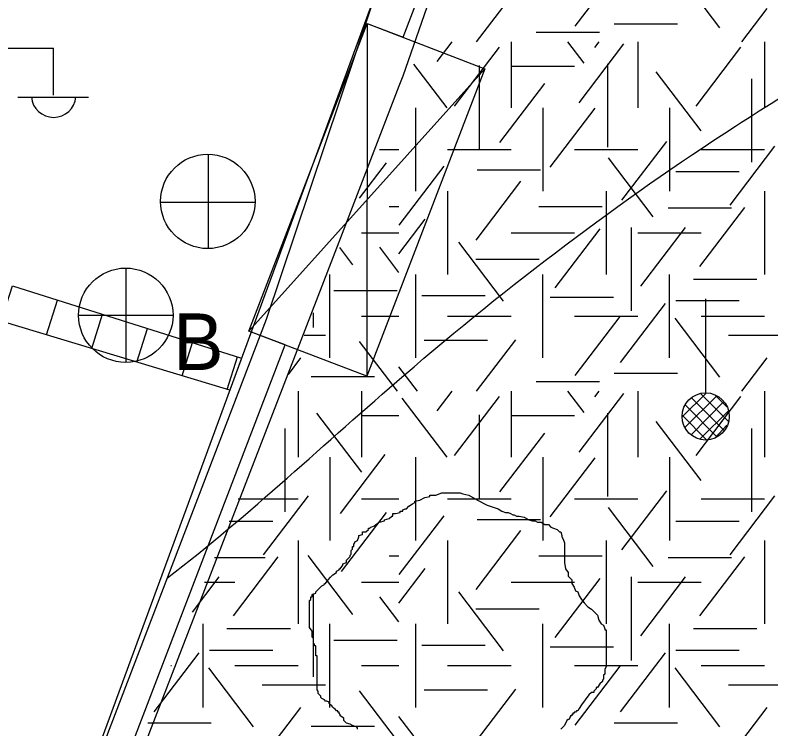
# Model space of a CAD drawing. Extents: x 419101 to 420177, y 4451541 to 4452254.
# Drawn here: x 419836.13 to 419852.14, y 4451588.77 to 4451603.9 of the extents above; entities that cross this region are included whole.
import ezdxf

# ---------------------------------------------------------------- set-up
doc = ezdxf.new("R2010")
doc.units = 0
for name, color, linetype in [('2_KADASTRO', 7, 'Continuous'), ('3_HALİHAZIR', 7, 'Continuous'), ('Level 27', 7, 'Continuous'), ('Level 28', 7, 'Continuous'), ('Level 3', 7, 'Continuous'), ('Level 41', 7, 'Continuous'), ('Level 57', 7, 'Continuous')]:
    doc.layers.add(name, color=color, linetype=linetype)

msp = doc.modelspace()

# ---------------------------------------------------------------- linework, layer by layer
at = {"layer": '2_KADASTRO'}
msp.add_lwpolyline([(419820.2642352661, 4451544.160247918), (419824.813, 4451554.446), (419833.565, 4451576.576), (419844.77400000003, 4451607.102), (419842.324, 4451608.225), (419840.963, 4451614.622), (419846.13800000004, 4451628.013), (419847.053, 4451634.549), (419851.843, 4451647.558), (419857.463, 4451659.852), (419863.066, 4451672.7190000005), (419864.62, 4451681.733)], dxfattribs=at)
at = {"layer": '3_HALİHAZIR'}
for p, q in [((419834.94874011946, 4451603.203611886), (419836.9487529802, 4451603.203615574)), ((419836.9487547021, 4451602.203609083), (419836.9487529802, 4451603.203615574)), ((419836.18874995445, 4451602.163607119), (419837.6887595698, 4451602.163610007)), ((419840.2298502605, 4451598.943858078), (419840.2298470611, 4451600.943870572)), ((419839.2098421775, 4451599.933862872), (419841.20985503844, 4451599.9338655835)), ((419838.4776462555, 4451598.53983194), (419838.4776494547, 4451596.539818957)), ((419836.7978277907, 4451597.124631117), (419837.0316666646, 4451597.8599899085)), ((419850.7607428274, 4451595.886549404), (419850.76073975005, 4451597.886562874)), ((419837.4776413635, 4451597.539823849), (419839.4776543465, 4451597.53982705)), ((419837.75528009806, 4451596.83564067), (419837.9854823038, 4451597.559563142)), ((419838.7127324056, 4451596.546650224), (419838.9392979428, 4451597.259136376)), ((419839.67018471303, 4451596.257659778), (419839.8931135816, 4451596.95870961)), ((419840.62763702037, 4451595.968669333), (419840.8469292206, 4451596.658282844)), ((419850.2607405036, 4451595.386545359), (419850.7707428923, 4451595.88654942)), ((419850.32074113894, 4451595.156543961), (419850.99074441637, 4451595.826549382)), ((419851.1607467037, 4451595.08654485), (419850.46074091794, 4451595.786548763)), ((419851.24074690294, 4451595.286546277), (419850.66074207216, 4451595.876549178)), ((419851.2107462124, 4451595.596548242), (419850.97074414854, 4451595.836549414)), ((419851.000745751, 4451594.956544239), (419850.33074031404, 4451595.636547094)), ((419850.4507422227, 4451595.006543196), (419851.140745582, 4451595.7065493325)), ((419850.78074441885, 4451594.89654301), (419850.27074039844, 4451595.416545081)), ((419850.6407437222, 4451594.916542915), (419851.24074653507, 4451595.51654777)), ((419850.9507455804, 4451594.936543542), (419851.2107469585, 4451595.206545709))]:
    msp.add_line(p, q, dxfattribs=at)
for points in [[(419858.6573225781, 4451653.338613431), (419856.85793791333, 4451647.216977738), (419852.9937351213, 4451634.388039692), (419849.59448520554, 4451622.436614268), (419845.50160461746, 4451609.533083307), (419841.4484608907, 4451597.450490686), (419836.9270509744, 4451585.623479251), (419832.3708979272, 4451573.642856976), (419827.9597604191, 4451562.638392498), (419822.25896473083, 4451547.393726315), (419821.04324779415, 4451544.152020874)], [(419844.2709323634, 4451602.400444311), (419844.3541717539, 4451602.616031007), (419848.66045026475, 4451615.015158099), (419854.7983448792, 4451635.954767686), (419859.6519305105, 4451653.101169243), (419859.7182535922, 4451653.3274121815)], [(419842.99499914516, 4451599.095828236), (419844.2709323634, 4451602.400444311)], [(419829.3005643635, 4451563.73978648), (419837.45824640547, 4451584.75585978), (419842.99499914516, 4451599.095828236)]]:
    msp.add_lwpolyline(points, dxfattribs=at)
msp.add_lwpolyline([(419835.84014328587, 4451597.413691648), (419836.07761971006, 4451598.160489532), (419840.92775157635, 4451596.632825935), (419840.68373631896, 4451595.951736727)], close=True, dxfattribs=at)
for centre, radius in [((419840.2146454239, 4451599.952021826), 1.0000000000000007), ((419838.477647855, 4451597.539825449), 1), ((419850.7588111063, 4451595.394875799), 0.5000000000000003)]:
    msp.add_circle(centre, radius, dxfattribs=at)
msp.add_arc((419836.9489785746, 4451602.207292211), 0.47381430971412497, 184.83843333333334, 355.1464111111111, dxfattribs=at)
for points in [[(419839.3531322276, 4451591.9621864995), (419839.3640516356, 4451591.970653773), (419844.3740767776, 4451596.270687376), (419851.3941133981, 4451601.550729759), (419855.47413589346, 4451603.970750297), (419875.9342568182, 4451611.760825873), (419891.4943529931, 4451615.430869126), (419906.68444905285, 4451617.850904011), (419924.46168953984, 4451620.916826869), (419940.2946315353, 4451639.301082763), (419940.4346320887, 4451639.501084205), (419940.6046328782, 4451639.68108556)], [(419830.5854971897, 4451569.181715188), (419835.77406174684, 4451573.830534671), (419840.97408777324, 4451578.330569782), (419857.8141759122, 4451590.840670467), (419892.0843902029, 4451597.600757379), (419927.3446092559, 4451605.320851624), (419938.76278005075, 4451608.5104826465), (419942.0478646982, 4451608.2132353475)], [(419823.1576094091, 4451549.789280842), (419823.1640231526, 4451549.790366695), (419829.854061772, 4451552.830394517), (419838.32410870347, 4451557.7304363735), (419864.0542590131, 4451568.47053737), (419874.4643216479, 4451571.840572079), (419888.9544095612, 4451576.140617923), (419895.92445094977, 4451578.690643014), (419906.0735909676, 4451583.862552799), (419936.5157999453, 4451595.874139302), (419942.64939514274, 4451595.582290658)]]:
    msp.add_spline(points, degree=3, dxfattribs=at)
at = {"layer": 'Level 27'}
msp.add_lwpolyline([(419821.6445772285, 4451544.145670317), (419841.853, 4451596.911), (419841.086, 4451597.205), (419843.58900000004, 4451603.724), (419844.35000000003, 4451603.432)], dxfattribs=at)
at = {"layer": 'Level 28'}
msp.add_lwpolyline([(419844.35000000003, 4451603.432), (419844.748, 4451604.472), (419847.31200000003, 4451612.044), (419872.817, 4451698.387), (419872.086, 4451699.465), (419877.866, 4451703.382), (419878.674, 4451702.189)], dxfattribs=at)
at = {"layer": 'Level 3'}
for points in [[(419844.707, 4451593.621), (419844.811, 4451593.673), (419844.914, 4451593.699), (419844.914, 4451593.725), (419844.94, 4451593.725), (419844.966, 4451593.725), (419845.044, 4451593.725), (419845.174, 4451593.777), (419845.278, 4451593.777), (419845.355, 4451593.777), (419845.407, 4451593.777), (419845.485, 4451593.777), (419845.537, 4451593.777), (419845.563, 4451593.777), (419845.615, 4451593.751), (419845.745, 4451593.725), (419845.92600000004, 4451593.621), (419846.134, 4451593.517), (419846.367, 4451593.439), (419846.445, 4451593.387), (419846.523, 4451593.3610000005), (419846.575, 4451593.3610000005), (419846.62700000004, 4451593.335), (419846.678, 4451593.309), (419846.704, 4451593.309), (419846.756, 4451593.283), (419846.808, 4451593.283), (419846.912, 4451593.257), (419847.016, 4451593.205), (419847.093, 4451593.1790000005), (419847.145, 4451593.1790000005), (419847.197, 4451593.153), (419847.249, 4451593.153), (419847.275, 4451593.153), (419847.353, 4451593.102), (419847.431, 4451593.102), (419847.483, 4451593.05), (419847.534, 4451593.024), (419847.612, 4451592.998), (419847.664, 4451592.946), (419847.69, 4451592.946), (419847.716, 4451592.868), (419847.716, 4451592.842), (419847.742, 4451592.79), (419847.768, 4451592.712), (419847.768, 4451592.686), (419847.768, 4451592.608), (419847.768, 4451592.556), (419847.768, 4451592.478), (419847.768, 4451592.4520000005), (419847.768, 4451592.374), (419847.768, 4451592.297), (419847.794, 4451592.167), (419847.846, 4451592.089), (419847.846, 4451592.011), (419847.924, 4451591.933), (419847.924, 4451591.855), (419847.97500000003, 4451591.777), (419848.001, 4451591.699), (419848.053, 4451591.673), (419848.079, 4451591.595), (419848.131, 4451591.517), (419848.183, 4451591.44), (419848.261, 4451591.362), (419848.33900000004, 4451591.3100000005), (419848.39, 4451591.258), (419848.416, 4451591.232), (419848.468, 4451591.18), (419848.494, 4451591.076), (419848.54600000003, 4451590.998), (419848.598, 4451590.972), (419848.624, 4451590.894), (419848.624, 4451590.868), (419848.65, 4451590.868), (419848.65, 4451590.842), (419848.65, 4451590.816), (419848.65, 4451590.764), (419848.65, 4451590.661), (419848.65, 4451590.609), (419848.65, 4451590.531), (419848.65, 4451590.453), (419848.65, 4451590.375), (419848.65, 4451590.297), (419848.65, 4451590.2190000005), (419848.65, 4451590.167), (419848.65, 4451590.089), (419848.624, 4451590.0370000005), (419848.624, 4451589.933), (419848.598, 4451589.907), (419848.598, 4451589.83), (419848.572, 4451589.8040000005), (419848.572, 4451589.778), (419848.52, 4451589.726), (419848.468, 4451589.648), (419848.442, 4451589.648), (419848.442, 4451589.622), (419848.416, 4451589.596), (419848.39, 4451589.57), (419848.39, 4451589.544), (419848.365, 4451589.544), (419848.33900000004, 4451589.544)], [(419842.45, 4451590.635), (419842.45, 4451590.661), (419842.45, 4451590.686), (419842.424, 4451590.712), (419842.424, 4451590.738), (419842.424, 4451590.764), (419842.424, 4451590.79), (419842.424, 4451590.816), (419842.424, 4451590.842), (419842.37200000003, 4451590.92), (419842.37200000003, 4451590.998), (419842.37200000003, 4451591.024), (419842.37200000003, 4451591.102), (419842.37200000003, 4451591.18), (419842.37200000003, 4451591.206), (419842.37200000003, 4451591.232), (419842.37200000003, 4451591.258), (419842.37200000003, 4451591.284), (419842.37200000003, 4451591.3100000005), (419842.37200000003, 4451591.336), (419842.37200000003, 4451591.362), (419842.37200000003, 4451591.388), (419842.37200000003, 4451591.414), (419842.37200000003, 4451591.492000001), (419842.398, 4451591.517), (419842.398, 4451591.5430000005), (419842.398, 4451591.569), (419842.424, 4451591.569), (419842.424, 4451591.595), (419842.424, 4451591.621), (419842.50200000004, 4451591.647), (419842.50200000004, 4451591.673), (419842.58, 4451591.751), (419842.632, 4451591.803), (419842.683, 4451591.829), (419842.683, 4451591.855), (419842.70900000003, 4451591.855), (419842.761, 4451591.933), (419842.813, 4451591.985), (419842.865, 4451592.0370000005), (419842.943, 4451592.089), (419842.943, 4451592.115), (419842.995, 4451592.141), (419842.995, 4451592.167), (419843.021, 4451592.167), (419843.07300000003, 4451592.245), (419843.07300000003, 4451592.271), (419843.15, 4451592.297), (419843.15, 4451592.322), (419843.15, 4451592.348), (419843.202, 4451592.4), (419843.228, 4451592.426), (419843.228, 4451592.4520000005), (419843.254, 4451592.478), (419843.254, 4451592.504), (419843.254, 4451592.53), (419843.254, 4451592.556), (419843.28, 4451592.582), (419843.28, 4451592.608), (419843.28, 4451592.634000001), (419843.306, 4451592.634000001), (419843.306, 4451592.66), (419843.306, 4451592.686), (419843.332, 4451592.712), (419843.332, 4451592.738), (419843.384, 4451592.764), (419843.41000000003, 4451592.842), (419843.41000000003, 4451592.868), (419843.488, 4451592.894), (419843.488, 4451592.92), (419843.488, 4451592.946), (419843.565, 4451592.946), (419843.617, 4451592.998), (419843.617, 4451593.024), (419843.643, 4451593.024), (419843.669, 4451593.05), (419843.74700000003, 4451593.076), (419843.773, 4451593.102), (419843.799, 4451593.102), (419843.799, 4451593.1280000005), (419843.851, 4451593.153), (419843.955, 4451593.1790000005), (419843.955, 4451593.205), (419844.058, 4451593.231), (419844.11, 4451593.283), (419844.136, 4451593.283), (419844.136, 4451593.309), (419844.136, 4451593.335), (419844.188, 4451593.335), (419844.292, 4451593.3610000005), (419844.292, 4451593.387), (419844.318, 4451593.387), (419844.344, 4451593.387), (419844.344, 4451593.413), (419844.396, 4451593.439), (419844.422, 4451593.439), (419844.473, 4451593.491), (419844.55100000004, 4451593.5430000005), (419844.603, 4451593.569), (419844.603, 4451593.595), (419844.707, 4451593.621)], [(419843.384, 4451588.765), (419843.384, 4451588.791), (419843.358, 4451588.817), (419843.28, 4451588.843), (419843.228, 4451588.869), (419843.15, 4451588.8950000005), (419843.124, 4451588.921), (419843.099, 4451588.947), (419843.099, 4451588.973), (419843.099, 4451588.999), (419843.021, 4451589.05), (419843.021, 4451589.076), (419842.995, 4451589.102), (419842.995, 4451589.1280000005), (419842.969, 4451589.1280000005), (419842.969, 4451589.154), (419842.943, 4451589.154), (419842.917, 4451589.18), (419842.891, 4451589.206), (419842.865, 4451589.232), (419842.83900000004, 4451589.258), (419842.813, 4451589.284), (419842.787, 4451589.3100000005), (419842.787, 4451589.336), (419842.735, 4451589.362), (419842.70900000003, 4451589.362), (419842.683, 4451589.388), (419842.632, 4451589.414), (419842.606, 4451589.44), (419842.606, 4451589.466), (419842.58, 4451589.492000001), (419842.554, 4451589.518), (419842.554, 4451589.544), (419842.554, 4451589.57), (419842.528, 4451589.596), (419842.528, 4451589.622), (419842.528, 4451589.648), (419842.528, 4451589.726), (419842.528, 4451589.778), (419842.528, 4451589.8040000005), (419842.528, 4451589.83), (419842.528, 4451589.855), (419842.528, 4451589.881), (419842.528, 4451589.907), (419842.528, 4451589.933), (419842.528, 4451589.959), (419842.528, 4451589.985), (419842.528, 4451590.011), (419842.528, 4451590.0370000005), (419842.528, 4451590.063), (419842.528, 4451590.089), (419842.528, 4451590.115), (419842.528, 4451590.141), (419842.528, 4451590.167), (419842.528, 4451590.193), (419842.528, 4451590.271), (419842.528, 4451590.297), (419842.528, 4451590.323), (419842.50200000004, 4451590.323), (419842.50200000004, 4451590.349), (419842.50200000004, 4451590.375), (419842.50200000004, 4451590.401000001), (419842.50200000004, 4451590.427), (419842.50200000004, 4451590.453), (419842.50200000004, 4451590.479), (419842.50200000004, 4451590.505), (419842.50200000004, 4451590.531), (419842.476, 4451590.531), (419842.476, 4451590.557), (419842.476, 4451590.583)], [(419848.33900000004, 4451589.544), (419848.287, 4451589.492000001), (419848.131, 4451589.284), (419848.079, 4451589.206), (419848.053, 4451589.154), (419848.027, 4451589.154), (419848.001, 4451589.1280000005), (419847.97500000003, 4451589.1280000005), (419847.97500000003, 4451589.102), (419847.949, 4451589.102), (419847.949, 4451589.076), (419847.924, 4451589.076), (419847.924, 4451589.05), (419847.898, 4451589.05), (419847.87200000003, 4451588.973), (419847.846, 4451588.973), (419847.82, 4451588.947), (419847.768, 4451588.843), (419847.69, 4451588.765)]]:
    msp.add_lwpolyline(points, dxfattribs=at)
at = {"layer": 'Level 41'}
for p, q in [((419847.999, 4451603.67), (419848.94800000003, 4451604.919)), ((419851.06200000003, 4451603.635), (419850.112, 4451604.884000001)), ((419845.908, 4451603.337), (419846.737, 4451604.428)), ((419851.528, 4451603.337), (419852.065, 4451604.0430000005)), ((419848.822, 4451603.718), (419850.16500000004, 4451603.718)), ((419847.17, 4451603.5430000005), (419848.51300000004, 4451603.5430000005)), ((419845.071, 4451602.92), (419845.38800000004, 4451603.337)), ((419846.637, 4451603.337), (419846.637, 4451601.939)), ((419848.186, 4451602.885), (419847.842, 4451603.337)), ((419848.079, 4451602.0430000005), (419849.029, 4451603.2930000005)), ((419848.412, 4451603.217), (419848.503, 4451603.337)), ((419849.32300000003, 4451603.337), (419849.32300000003, 4451601.939)), ((419852.009, 4451603.337), (419852.009, 4451601.939)), ((419845.442, 4451601.974), (419846.391, 4451603.224)), ((419850.556, 4451601.974), (419851.505, 4451603.224)), ((419845.282, 4451601.939), (419844.579, 4451602.865)), ((419845.962, 4451602.835), (419845.962, 4451601.068)), ((419846.637, 4451602.823), (419847.98, 4451602.823)), ((419848.679, 4451602.87), (419848.679, 4451601.103)), ((419850.663, 4451601.448), (419849.71400000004, 4451602.697)), ((419846.402, 4451601.2020000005), (419847.351, 4451602.4520000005)), ((419851.727, 4451602.549), (419851.727, 4451600.782)), ((419844.623, 4451600.172), (419844.623, 4451601.939)), ((419847.309, 4451601.939), (419847.309, 4451600.172)), ((419847.468, 4451600.677), (419848.417, 4451601.927)), ((419849.995, 4451601.939), (419849.995, 4451600.172)), ((419848.985, 4451599.976), (419849.936, 4451601.225)), ((419843.848, 4451601.055), (419844.261, 4451601.055)), ((419845.294, 4451601.055), (419846.637, 4451601.055)), ((419847.98, 4451601.055), (419849.32300000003, 4451601.055)), ((419850.666, 4451601.055), (419852.009, 4451601.055)), ((419851.276, 4451599.871), (419852.22500000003, 4451601.121)), ((419849.651, 4451599.626), (419848.701, 4451600.875)), ((419843.431, 4451600.024), (419843.998, 4451600.769)), ((419844.271, 4451599.451), (419845.22000000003, 4451600.7)), ((419845.918, 4451600.621), (419847.261, 4451600.621)), ((419850.126, 4451600.585), (419851.469, 4451600.585)), ((419845.896, 4451599.134000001), (419846.84500000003, 4451600.384000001)), ((419845.294, 4451600.172), (419845.294, 4451598.405)), ((419848.652, 4451600.172), (419848.652, 4451598.405)), ((419852.009, 4451600.172), (419852.009, 4451598.405)), ((419844.05700000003, 4451599.848), (419844.261, 4451599.848)), ((419847.224, 4451599.848), (419848.567, 4451599.848)), ((419849.966, 4451599.815), (419851.309, 4451599.815)), ((419850.636, 4451598.574), (419851.586, 4451599.824)), ((419844.261, 4451598.842), (419844.82, 4451599.578)), ((419843.473, 4451599.288), (419844.261, 4451599.288)), ((419846.637, 4451599.288), (419847.98, 4451599.288)), ((419847.57300000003, 4451598.118), (419848.523, 4451599.368)), ((419849.184, 4451599.4), (419849.184, 4451597.632)), ((419849.32300000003, 4451599.288), (419850.666, 4451599.288)), ((419849.384, 4451598.154), (419850.333, 4451599.403)), ((419846.481, 4451597.837), (419845.532, 4451599.087)), ((419843.287, 4451598.608), (419843.00800000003, 4451598.975)), ((419844.261, 4451598.448), (419843.855, 4451598.982)), ((419845.891, 4451598.728), (419847.234, 4451598.728)), ((419842.802, 4451596.637), (419842.802, 4451598.405)), ((419844.623, 4451596.637), (419844.623, 4451598.405)), ((419847.309, 4451596.637), (419847.309, 4451598.405)), ((419849.995, 4451596.637), (419849.995, 4451598.405)), ((419850.5, 4451598.307), (419851.843, 4451598.307)), ((419842.884, 4451598.062), (419844.227, 4451598.062)), ((419844.746, 4451597.956), (419846.08900000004, 4451597.956)), ((419847.463, 4451597.922), (419848.806, 4451597.922)), ((419850.126, 4451597.851), (419851.469, 4451597.851)), ((419848.95900000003, 4451596.54), (419849.908, 4451597.79)), ((419842.44800000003, 4451597.589), (419842.44800000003, 4451597.282)), ((419843.473, 4451597.521), (419844.261, 4451597.521)), ((419845.294, 4451597.521), (419846.637, 4451597.521)), ((419847.98, 4451597.521), (419849.32300000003, 4451597.521)), ((419847.999, 4451596.261), (419848.94800000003, 4451597.51)), ((419850.666, 4451597.521), (419852.009, 4451597.521)), ((419851.06200000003, 4451596.226), (419850.112, 4451597.475)), ((419842.256, 4451597.114), (419842.70900000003, 4451597.114)), ((419844.8, 4451597.01), (419846.142, 4451597.01)), ((419845.908, 4451595.928), (419846.737, 4451597.019)), ((419851.245, 4451597.114), (419852.588, 4451597.114)), ((419844.232, 4451595.928), (419843.43, 4451596.984)), ((419841.922, 4451596.2870000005), (419842.186, 4451596.634000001)), ((419851.528, 4451595.928), (419852.065, 4451596.634000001)), ((419844.655, 4451595.928), (419844.261, 4451596.446)), ((419842.405, 4451596.24), (419843.748, 4451596.24)), ((419848.822, 4451596.309), (419850.16500000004, 4451596.309)), ((419847.17, 4451596.134000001), (419848.51300000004, 4451596.134000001)), ((419842.13, 4451595.928), (419842.13, 4451594.53)), ((419843.473, 4451595.928), (419843.473, 4451594.53)), ((419843.473, 4451595.928), (419843.473, 4451594.53)), ((419845.071, 4451595.511), (419845.38800000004, 4451595.928)), ((419846.637, 4451595.928), (419846.637, 4451594.53)), ((419848.186, 4451595.476), (419847.842, 4451595.928)), ((419848.079, 4451594.634000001), (419849.029, 4451595.884000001)), ((419848.412, 4451595.808), (419848.503, 4451595.928)), ((419849.32300000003, 4451595.928), (419849.32300000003, 4451594.53)), ((419852.009, 4451595.928), (419852.009, 4451594.53)), ((419845.282, 4451594.53), (419844.333, 4451595.78)), ((419845.442, 4451594.565), (419846.391, 4451595.815)), ((419850.556, 4451594.565), (419851.505, 4451595.815)), ((419843.474, 4451594.214), (419842.525, 4451595.463)), ((419843.473, 4451595.414), (419844.261, 4451595.414)), ((419845.962, 4451595.426), (419845.962, 4451593.659)), ((419846.637, 4451595.414), (419847.98, 4451595.414)), ((419848.679, 4451595.461), (419848.679, 4451593.694)), ((419850.663, 4451594.039), (419849.71400000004, 4451595.288)), ((419841.848, 4451595.14), (419841.848, 4451593.373)), ((419851.727, 4451595.14), (419851.727, 4451593.373)), ((419846.402, 4451593.7930000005), (419847.351, 4451595.0430000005)), ((419842.802, 4451594.53), (419842.802, 4451592.763)), ((419842.802, 4451594.53), (419842.802, 4451592.763)), ((419843.022, 4451593.337), (419843.971, 4451594.587)), ((419844.623, 4451592.763), (419844.623, 4451594.53)), ((419847.309, 4451594.53), (419847.309, 4451592.763)), ((419847.468, 4451593.268), (419848.417, 4451594.518)), ((419849.995, 4451594.53), (419849.995, 4451592.763)), ((419848.985, 4451592.567), (419849.936, 4451593.816)), ((419840.855, 4451593.646), (419842.13, 4451593.646)), ((419841.397, 4451592.462), (419842.346, 4451593.712)), ((419843.473, 4451593.646), (419844.261, 4451593.646)), ((419845.294, 4451593.646), (419846.637, 4451593.646)), ((419847.98, 4451593.646), (419849.32300000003, 4451593.646)), ((419850.666, 4451593.646), (419852.009, 4451593.646)), ((419851.276, 4451592.462), (419852.22500000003, 4451593.712)), ((419843.048, 4451592.1110000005), (419843.998, 4451593.36)), ((419849.651, 4451592.217), (419848.701, 4451593.466)), ((419840.666, 4451593.176), (419841.59, 4451593.176)), ((419844.271, 4451592.042), (419845.22000000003, 4451593.291)), ((419845.918, 4451593.212), (419847.261, 4451593.212)), ((419850.126, 4451593.176), (419851.469, 4451593.176)), ((419845.896, 4451591.725), (419846.84500000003, 4451592.975)), ((419842.13, 4451592.763), (419842.13, 4451590.996)), ((419845.294, 4451592.763), (419845.294, 4451590.996)), ((419848.652, 4451592.763), (419848.652, 4451590.996)), ((419852.009, 4451592.763), (419852.009, 4451590.996)), ((419840.355, 4451592.406), (419841.43, 4451592.406)), ((419840.757, 4451591.165), (419841.707, 4451592.415)), ((419843.287, 4451591.199), (419842.338, 4451592.448)), ((419844.05700000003, 4451592.439), (419844.261, 4451592.439)), ((419847.224, 4451592.439), (419848.567, 4451592.439)), ((419849.966, 4451592.406), (419851.309, 4451592.406)), ((419850.636, 4451591.165), (419851.586, 4451592.415)), ((419844.261, 4451591.433), (419844.82, 4451592.169)), ((419839.887, 4451591.247), (419840.454, 4451591.994)), ((419847.57300000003, 4451590.709), (419848.523, 4451591.959)), ((419849.184, 4451591.991), (419849.184, 4451590.223)), ((419849.384, 4451590.745), (419850.333, 4451591.994)), ((419840.142, 4451591.879), (419840.787, 4451591.879)), ((419843.473, 4451591.879), (419844.261, 4451591.879)), ((419846.637, 4451591.879), (419847.98, 4451591.879)), ((419849.32300000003, 4451591.879), (419850.666, 4451591.879)), ((419842.44800000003, 4451591.641), (419842.44800000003, 4451589.873)), ((419844.261, 4451591.039), (419843.855, 4451591.573)), ((419846.481, 4451590.428), (419845.532, 4451591.678)), ((419845.891, 4451591.319), (419847.234, 4451591.319)), ((419840.116, 4451589.228), (419840.116, 4451590.996)), ((419842.802, 4451589.228), (419842.802, 4451590.996)), ((419844.623, 4451589.228), (419844.623, 4451590.996)), ((419847.309, 4451589.228), (419847.309, 4451590.996)), ((419849.995, 4451589.228), (419849.995, 4451590.996)), ((419840.621, 4451590.898), (419841.96400000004, 4451590.898)), ((419850.5, 4451590.898), (419851.843, 4451590.898)), ((419842.884, 4451590.653), (419844.227, 4451590.653)), ((419840.24700000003, 4451590.442), (419841.59, 4451590.442)), ((419844.746, 4451590.547), (419846.08900000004, 4451590.547)), ((419847.463, 4451590.513), (419848.806, 4451590.513)), ((419850.126, 4451590.442), (419851.469, 4451590.442)), ((419839.08, 4451589.131), (419840.029, 4451590.381)), ((419848.95900000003, 4451589.131), (419849.908, 4451590.381)), ((419839.428, 4451590.112), (419839.444, 4451590.112)), ((419841.183, 4451588.817), (419840.233, 4451590.066)), ((419840.787, 4451590.112), (419842.13, 4451590.112)), ((419843.473, 4451590.112), (419844.261, 4451590.112)), ((419845.294, 4451590.112), (419846.637, 4451590.112)), ((419847.98, 4451590.112), (419849.32300000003, 4451590.112)), ((419847.999, 4451588.852), (419848.94800000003, 4451590.101)), ((419851.06200000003, 4451588.817), (419850.112, 4451590.066)), ((419850.666, 4451590.112), (419852.009, 4451590.112)), ((419841.366, 4451589.705), (419842.70900000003, 4451589.705)), ((419851.245, 4451589.705), (419852.588, 4451589.705)), ((419844.232, 4451588.519), (419843.43, 4451589.575)), ((419844.8, 4451589.601), (419846.142, 4451589.601)), ((419845.908, 4451588.519), (419846.737, 4451589.61)), ((419841.64900000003, 4451588.519), (419842.186, 4451589.225)), ((419851.528, 4451588.519), (419852.065, 4451589.225)), ((419844.655, 4451588.519), (419844.261, 4451589.0370000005)), ((419838.943, 4451588.9), (419840.286, 4451588.9)), ((419848.822, 4451588.9), (419850.16500000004, 4451588.9)), ((419842.405, 4451588.831), (419843.748, 4451588.831))]:
    msp.add_line(p, q, dxfattribs=at)
at = {"layer": 'Level 57'}
for p, q in [((419843.58900000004, 4451603.724), (419843.581, 4451596.247)), ((419846.08400000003, 4451602.766), (419841.086, 4451597.205))]:
    msp.add_line(p, q, dxfattribs=at)
msp.add_lwpolyline([(419846.08400000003, 4451602.766), (419843.581, 4451596.247), (419841.086, 4451597.205), (419843.58900000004, 4451603.724)], close=True, dxfattribs=at)

# ---------------------------------------------------------------- texts
at = {"layer": '3_HALİHAZIR'}
msp.add_text('B', height=1.2, dxfattribs=at).set_placement((419839.47765620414, 4451596.378535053))

doc.saveas('drawing.dxf')
